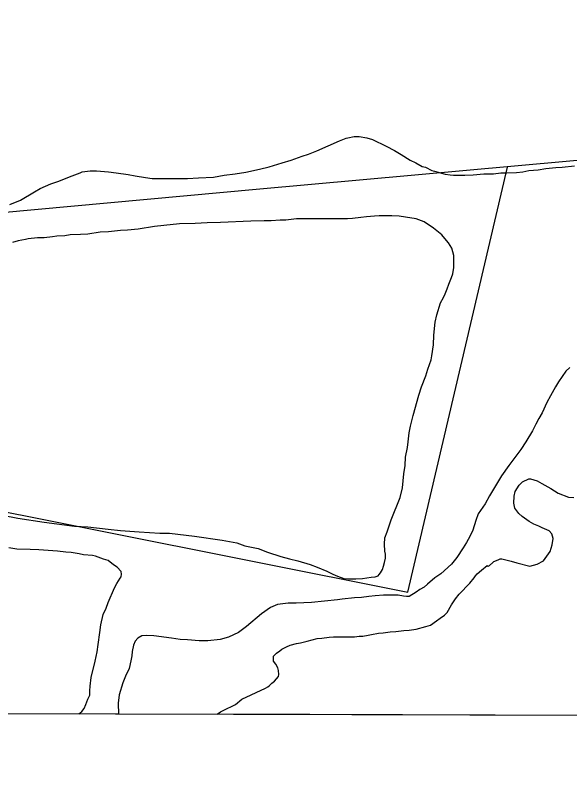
# Model space of a CAD drawing. Extents: x 3161564 to 3199464, y 849354 to 874788.
# Drawn here: x 3167431 to 3168243, y 854733 to 855837 of the extents above; entities that cross this region are included whole.
import ezdxf

# ---------------------------------------------------------------- set-up
doc = ezdxf.new("R2010")
doc.units = 0
for name, color, linetype in [('V-GRID-FRAM', 7, 'Continuous'), ('V-SITE-VEGE', 7, 'Continuous'), ('V-TOPO-SHOR', 7, 'Continuous')]:
    doc.layers.add(name, color=color, linetype=linetype)

msp = doc.modelspace()

# ---------------------------------------------------------------- linework, layer by layer
at = {"layer": 'V-GRID-FRAM'}
msp.add_lwpolyline([(3165819.2, 873007.6), (3197186.7, 872920.9), (3197144.3, 854733.3), (3165761, 854820), (3165819.2, 873007.6)], dxfattribs=at)
at = {"layer": 'V-SITE-VEGE'}
for p, q in [((3167905.6, 855653.3), (3167915.5, 855657.4)), ((3167915.5, 855657.4), (3167917.8, 855658)), ((3167917.8, 855658), (3167927.1, 855659.7)), ((3167927.1, 855659.7), (3167934.1, 855659.7)), ((3167934.1, 855659.7), (3167945.7, 855657.9)), ((3167945.7, 855657.9), (3167953.9, 855655.6)), ((3167953.9, 855655.6), (3167973.7, 855645.7)), ((3167872.4, 855638.8), (3167905.6, 855653.3)), ((3167973.7, 855645.7), (3167985.9, 855639.3)), ((3167850.9, 855631.3), (3167860.2, 855634.2)), ((3167860.2, 855634.2), (3167872.4, 855638.8)), ((3167985.9, 855639.3), (3167995.7, 855633.5)), ((3167995.7, 855633.5), (3168009.1, 855625.3)), ((3167821.8, 855621.4), (3167834.6, 855625.5)), ((3167834.6, 855625.5), (3167850.9, 855631.3)), ((3168009.1, 855625.3), (3168017.3, 855621.2)), ((3167768.3, 855607.5), (3167788.6, 855612.2)), ((3167788.6, 855612.2), (3167802.6, 855615.6)), ((3167802.6, 855615.6), (3167821.8, 855621.4)), ((3168017.3, 855621.2), (3168026.6, 855616)), ((3168026.6, 855616), (3168031.2, 855614.8)), ((3168031.2, 855614.8), (3168040.5, 855610.2)), ((3168182.5, 855610), (3168196.4, 855611.2)), ((3168196.4, 855611.2), (3168207.5, 855612.9)), ((3168207.5, 855612.9), (3168222, 855614.6)), ((3168222, 855614.6), (3168231.3, 855615.2)), ((3168231.3, 855615.2), (3168249.4, 855616.9)), ((3167494.8, 855594.4), (3167510.5, 855600.8)), ((3167510.5, 855600.8), (3167518.1, 855603.7)), ((3167518.1, 855603.7), (3167526.3, 855606.6)), ((3167526.3, 855606.6), (3167529.2, 855608.3)), ((3167529.2, 855608.3), (3167540.8, 855609.5)), ((3167540.8, 855609.5), (3167550.1, 855609.5)), ((3167550.1, 855609.5), (3167567.6, 855608.3)), ((3167567.6, 855608.3), (3167578.6, 855606.6)), ((3167578.6, 855606.6), (3167596.1, 855604.2)), ((3167596.1, 855604.2), (3167606.5, 855602.4)), ((3167606.5, 855602.4), (3167621.7, 855600.1)), ((3167621.7, 855600.1), (3167631.5, 855598.4)), ((3167699, 855599.4), (3167721.1, 855600.6)), ((3167721.1, 855600.6), (3167736.8, 855603.5)), ((3167736.8, 855603.5), (3167753.1, 855605.2)), ((3167753.1, 855605.2), (3167768.3, 855607.5)), ((3168040.5, 855610.2), (3168044.6, 855609)), ((3168044.6, 855609), (3168060.3, 855604.9)), ((3168060.3, 855604.9), (3168067.3, 855603.7)), ((3168067.3, 855603.7), (3168072.5, 855603.1)), ((3168072.5, 855603.1), (3168088.8, 855603.1)), ((3168088.8, 855603.1), (3168101, 855603.7)), ((3168101, 855603.7), (3168116.7, 855605.4)), ((3168116.7, 855605.4), (3168130.7, 855605.4)), ((3168130.7, 855605.4), (3168141.7, 855606.6)), ((3168141.7, 855606.6), (3168150.5, 855606.5)), ((3168150.5, 855606.5), (3168164.4, 855607.1)), ((3168164.4, 855607.1), (3168173.7, 855608.3)), ((3168173.7, 855608.3), (3168182.5, 855610)), ((3167467.5, 855584), (3167483.2, 855590.4)), ((3167483.2, 855590.4), (3167494.8, 855594.4)), ((3167631.5, 855598.4), (3167683.3, 855598.3)), ((3167683.3, 855598.3), (3167699, 855599.4)), ((3167439, 855566.6), (3167459.3, 855578.7)), ((3167459.3, 855578.7), (3167467.5, 855584)), ((3167423.2, 855560.2), (3167439, 855566.6)), ((3167731.5, 855534.3), (3167711.8, 855533.7)), ((3167775.7, 855536), (3167731.5, 855534.3)), ((3167795.5, 855536.5), (3167775.7, 855536)), ((3167805.4, 855536.5), (3167795.5, 855536.5)), ((3167818.8, 855537.7), (3167805.4, 855536.5)), ((3167826.9, 855537.7), (3167818.8, 855537.7)), ((3167842.7, 855539.4), (3167826.9, 855537.7)), ((3167917.1, 855539.3), (3167842.7, 855539.4)), ((3167924.7, 855539.9), (3167917.1, 855539.3)), ((3167936.9, 855541.6), (3167924.7, 855539.9)), ((3167945, 855542.2), (3167936.9, 855541.6)), ((3167956.7, 855543.3), (3167945, 855542.2)), ((3167963.7, 855543.9), (3167956.7, 855543.3)), ((3167982.3, 855543.9), (3167963.7, 855543.9)), ((3167992.7, 855543.3), (3167982.3, 855543.9)), ((3168002.1, 855542.1), (3167992.7, 855543.3)), ((3168017.8, 855539.2), (3168002.1, 855542.1)), ((3168029.4, 855535.1), (3168017.8, 855539.2)), ((3168043.3, 855525.8), (3168029.4, 855535.1)), ((3167595.4, 855522.8), (3167584.9, 855522.2)), ((3167611.1, 855524.5), (3167595.4, 855522.8)), ((3167635, 855528), (3167611.1, 855524.5)), ((3167648.3, 855529.7), (3167635, 855528)), ((3167671.6, 855532), (3167648.3, 855529.7)), ((3167694.3, 855532.6), (3167671.6, 855532)), ((3167711.8, 855533.7), (3167694.3, 855532.6)), ((3168050.3, 855520), (3168043.3, 855525.8)), ((3167463.9, 855511.8), (3167449.9, 855510.1)), ((3167473.2, 855511.8), (3167463.9, 855511.8)), ((3167485.4, 855513), (3167473.2, 855511.8)), ((3167491.8, 855514.1), (3167485.4, 855513)), ((3167503.5, 855514.7), (3167491.8, 855514.1)), ((3167511.6, 855515.9), (3167503.5, 855514.7)), ((3167526.7, 855516.4), (3167511.6, 855515.9)), ((3167537.2, 855517), (3167526.7, 855516.4)), ((3167555.3, 855519.9), (3167537.2, 855517)), ((3167567.5, 855520.5), (3167555.3, 855519.9)), ((3167584.9, 855522.2), (3167567.5, 855520.5)), ((3168055.5, 855515.9), (3168050.3, 855520)), ((3168057.3, 855513.6), (3168055.5, 855515.9)), ((3168064.8, 855504.2), (3168057.3, 855513.6)), ((3167435.4, 855507.2), (3167427.3, 855504.9)), ((3167445.9, 855509), (3167435.4, 855507.2)), ((3167449.9, 855510.1), (3167445.9, 855509)), ((3168070.1, 855496.7), (3168064.8, 855504.2)), ((3168073, 855485.6), (3168070.1, 855496.7)), ((3168072.9, 855468.2), (3168073, 855485.6)), ((3168071.2, 855458.9), (3168072.9, 855468.2)), ((3168069.4, 855453.6), (3168071.2, 855458.9)), ((3168065.4, 855443.7), (3168069.4, 855453.6)), ((3168060.1, 855429.8), (3168063, 855436.8)), ((3168063, 855436.8), (3168065.4, 855443.7)), ((3168053.1, 855416.4), (3168057.8, 855424.6)), ((3168057.8, 855424.6), (3168060.1, 855429.8)), ((3168047.9, 855399), (3168053.1, 855416.4)), ((3168045.5, 855388.5), (3168047.9, 855399)), ((3168043.8, 855369.3), (3168045.5, 855388.5)), ((3168043.2, 855355.3), (3168043.8, 855369.3)), ((3168040.8, 855339.1), (3168043.2, 855355.3)), ((3168039.6, 855333.2), (3168040.8, 855339.1)), ((3168035, 855319.3), (3168039.6, 855333.2)), ((3168032.1, 855310), (3168035, 855319.3)), ((3168236.8, 855316.8), (3168225.8, 855301.1)), ((3168242.7, 855322), (3168236.8, 855316.8)), ((3168025.6, 855293.7), (3168032.1, 855310)), ((3168021.6, 855281.5), (3168025.6, 855293.7)), ((3168221.7, 855293.5), (3168214.1, 855280.7)), ((3168225.8, 855301.1), (3168221.7, 855293.5)), ((3168013.4, 855251.8), (3168021.6, 855281.5)), ((3168214.1, 855280.7), (3168208.9, 855270.8)), ((3168208.9, 855270.8), (3168201.9, 855255.7)), ((3168009.3, 855236.1), (3168013.4, 855251.8)), ((3168197.2, 855247.6), (3168192.6, 855238.9)), ((3168201.9, 855255.7), (3168197.2, 855247.6)), ((3168007.5, 855226.2), (3168009.3, 855236.1)), ((3168192.6, 855238.9), (3168187.9, 855229.5)), ((3168005.8, 855213.4), (3168007.5, 855226.2)), ((3168187.9, 855229.5), (3168178, 855213.3)), ((3168002.3, 855190.8), (3168005.2, 855204.7)), ((3168005.2, 855204.7), (3168005.8, 855213.4)), ((3168178, 855213.3), (3168171, 855202.2)), ((3168171, 855202.2), (3168160.5, 855188.3)), ((3168001.7, 855178.5), (3168002.3, 855190.8)), ((3168160.5, 855188.3), (3168153.5, 855178.4)), ((3167999.9, 855166.3), (3168001.7, 855178.5)), ((3168153.5, 855178.4), (3168142.4, 855163.3)), ((3167997.6, 855146), (3167999.9, 855166.3)), ((3168142.4, 855163.3), (3168125, 855134.2)), ((3168173.3, 855154.5), (3168182.6, 855159.2)), ((3168182.6, 855159.2), (3168184.9, 855159.2)), ((3168184.9, 855159.2), (3168194.8, 855156.2)), ((3168162.8, 855140.6), (3168168.6, 855149.9)), ((3168168.6, 855149.9), (3168173.3, 855154.5)), ((3168194.8, 855156.2), (3168201.8, 855152.2)), ((3168201.8, 855152.2), (3168214.6, 855145.2)), ((3167994.1, 855132), (3167997.6, 855146)), ((3168161, 855133.6), (3168162.8, 855140.6)), ((3168214.6, 855145.2), (3168225.6, 855138.2)), ((3168225.6, 855138.2), (3168240.7, 855132.3)), ((3167981.2, 855098.9), (3167994.1, 855132)), ((3168125, 855134.2), (3168118.6, 855122.6)), ((3168160.4, 855123.7), (3168161, 855133.6)), ((3168240.7, 855132.3), (3168248.3, 855131.8)), ((3168118.6, 855122.6), (3168108.6, 855108)), ((3168162.2, 855116.1), (3168160.4, 855123.7)), ((3168168, 855108.6), (3168162.2, 855116.1)), ((3167412.3, 855105.8), (3167435, 855101.7)), ((3168108.6, 855108), (3168105.1, 855098.2)), ((3168172.6, 855103.9), (3168168, 855108.6)), ((3168183.1, 855096.9), (3168172.6, 855103.9)), ((3167435, 855101.7), (3167473.4, 855095.9)), ((3167473.4, 855095.9), (3167517.6, 855090)), ((3167975.4, 855081.4), (3167981.2, 855098.9)), ((3168105.1, 855098.2), (3168100.5, 855084.2)), ((3168190.1, 855092.8), (3168183.1, 855096.9)), ((3168197.1, 855089.9), (3168190.1, 855092.8)), ((3167517.6, 855090), (3167537.4, 855088.8)), ((3167537.4, 855088.8), (3167567, 855085.3)), ((3167567, 855085.3), (3167585.1, 855083.6)), ((3167585.1, 855083.6), (3167612.4, 855081.8)), ((3167612.4, 855081.8), (3167642.6, 855079.4)), ((3167971.9, 855072.7), (3167975.4, 855081.4)), ((3168100.5, 855084.2), (3168096.4, 855074.9)), ((3168202.3, 855087.6), (3168197.1, 855089.9)), ((3168212.2, 855082.9), (3168202.3, 855087.6)), ((3168216.2, 855078.8), (3168212.2, 855082.9)), ((3167642.6, 855079.4), (3167656.6, 855079.4)), ((3167656.6, 855079.4), (3167693.3, 855075.3)), ((3167693.3, 855075.3), (3167734, 855069.4)), ((3167971.3, 855063.4), (3167971.9, 855072.7)), ((3168096.4, 855074.9), (3168091.2, 855066.2)), ((3168218, 855071.9), (3168216.2, 855078.8)), ((3168216.8, 855062.6), (3168218, 855071.9)), ((3167734, 855069.4), (3167755.5, 855065.4)), ((3167755.5, 855065.4), (3167767.1, 855061.3)), ((3167767.1, 855061.3), (3167786.3, 855057.2)), ((3167971.9, 855053.5), (3167971.3, 855063.4)), ((3168091.2, 855066.2), (3168086.5, 855058)), ((3168213.9, 855052.7), (3168216.8, 855062.6)), ((3167433.2, 855056.4), (3167421.6, 855058.1)), ((3167453, 855055.8), (3167433.2, 855056.4)), ((3167465.8, 855055.2), (3167453, 855055.8)), ((3167493.1, 855053.4), (3167465.8, 855055.2)), ((3167505.3, 855051.6), (3167493.1, 855053.4)), ((3167512.9, 855051.1), (3167505.3, 855051.6)), ((3167524.5, 855049.3), (3167512.9, 855051.1)), ((3167530.9, 855048.1), (3167524.5, 855049.3)), ((3167544.3, 855047), (3167530.9, 855048.1)), ((3167786.3, 855057.2), (3167800.3, 855051.9)), ((3167800.3, 855051.9), (3167819.5, 855045.5)), ((3167973, 855048.8), (3167971.9, 855053.5)), ((3167973, 855043), (3167973, 855048.8)), ((3168086.5, 855058), (3168077.2, 855044.1)), ((3168204, 855039.3), (3168213.9, 855052.7)), ((3167548.4, 855045.8), (3167544.3, 855047)), ((3167560, 855041.7), (3167548.4, 855045.8)), ((3167567, 855039.4), (3167560, 855041.7)), ((3167575.1, 855033.5), (3167567, 855039.4)), ((3167819.5, 855045.5), (3167832.3, 855042)), ((3167832.3, 855042), (3167844.5, 855039.1)), ((3167844.5, 855039.1), (3167862.5, 855033.8)), ((3167971.3, 855036.6), (3167973, 855043)), ((3168077.2, 855044.1), (3168069.6, 855034.2)), ((3168130.1, 855036.5), (3168131.3, 855038.2)), ((3168131.3, 855038.2), (3168135.3, 855039.4)), ((3168135.3, 855039.4), (3168138.8, 855041.1)), ((3168138.8, 855041.1), (3168140.6, 855042.3)), ((3168140.6, 855042.3), (3168142.9, 855042.3)), ((3168142.9, 855042.3), (3168147, 855041.1)), ((3168147, 855041.1), (3168156.9, 855038.8)), ((3168156.9, 855038.8), (3168165, 855036.4)), ((3168194.7, 855034.1), (3168204, 855039.3)), ((3167580.4, 855030), (3167575.1, 855033.5)), ((3167586.2, 855023.6), (3167580.4, 855030)), ((3167862.5, 855033.8), (3167873, 855029.7)), ((3167873, 855029.7), (3167886.9, 855023.9)), ((3167965.5, 855021.5), (3167968.4, 855026.7)), ((3167968.4, 855026.7), (3167970.1, 855031.4)), ((3167970.1, 855031.4), (3167971.3, 855036.6)), ((3168069.6, 855034.2), (3168053.9, 855020.3)), ((3168113.2, 855025.4), (3168121.4, 855032.4)), ((3168121.4, 855032.4), (3168123.1, 855031.2)), ((3168123.1, 855031.2), (3168124.9, 855032.4)), ((3168124.9, 855032.4), (3168130.1, 855036.5)), ((3168165, 855036.4), (3168184.2, 855031.2)), ((3168184.2, 855031.2), (3168194.7, 855034.1)), ((3167584.4, 855013.8), (3167586.2, 855015.5)), ((3167586.7, 855019.6), (3167586.2, 855023.6)), ((3167586.2, 855015.5), (3167586.7, 855019.6)), ((3167886.9, 855023.9), (3167895.6, 855019.8)), ((3167895.6, 855019.8), (3167902.6, 855016.9)), ((3167902.6, 855016.9), (3167911.9, 855013.4)), ((3167939.3, 855013.4), (3167952.1, 855015.1)), ((3167952.1, 855015.1), (3167957.9, 855015.7)), ((3167957.9, 855015.7), (3167962, 855017.4)), ((3167962, 855017.4), (3167963.7, 855019.2)), ((3167963.7, 855019.2), (3167965.5, 855021.5)), ((3168053.9, 855020.3), (3168045.1, 855014.4)), ((3168102.7, 855014.4), (3168104.5, 855017.3)), ((3168104.5, 855017.3), (3168106.8, 855020.2)), ((3168106.8, 855020.2), (3168113.2, 855025.4)), ((3167576.2, 854999.8), (3167579.7, 855006.2)), ((3167579.7, 855006.2), (3167584.4, 855013.8)), ((3167911.9, 855013.4), (3167918.3, 855012.8)), ((3167918.3, 855012.8), (3167929.4, 855012.8)), ((3167929.4, 855012.8), (3167939.3, 855013.4)), ((3168034.1, 855005.2), (3168029.4, 855000.5)), ((3168045.1, 855014.4), (3168034.1, 855005.2)), ((3168080.6, 854990.6), (3168096.3, 855006.3)), ((3168096.3, 855006.3), (3168102.7, 855014.4)), ((3167566.9, 854978.3), (3167576.2, 854999.8)), ((3168017.8, 854993.5), (3168007.3, 854987.1)), ((3168023, 854997), (3168017.8, 854993.5)), ((3168029.4, 855000.5), (3168023, 854997)), ((3167902.6, 854982), (3167864.8, 854978)), ((3167909.6, 854983.2), (3167902.6, 854982)), ((3167927.6, 854984.9), (3167909.6, 854983.2)), ((3167937.5, 854985.5), (3167927.6, 854984.9)), ((3167948.5, 854987.2), (3167937.5, 854985.5)), ((3167957.9, 854987.8), (3167948.5, 854987.2)), ((3167970.1, 854988.9), (3167957.9, 854987.8)), ((3167991.6, 854988.9), (3167970.1, 854988.9)), ((3167999.2, 854987.7), (3167991.6, 854988.9)), ((3168003.8, 854987.1), (3167999.2, 854987.7)), ((3168007.3, 854987.1), (3168003.8, 854987.1)), ((3168069.5, 854974.9), (3168075.4, 854983.6)), ((3168075.4, 854983.6), (3168080.6, 854990.6)), ((3167564, 854970.1), (3167566.9, 854978.3)), ((3167804.8, 854971.1), (3167791.5, 854961.8)), ((3167814.7, 854975.1), (3167804.8, 854971.1)), ((3167830.4, 854977.4), (3167814.7, 854975.1)), ((3167842.1, 854977.4), (3167830.4, 854977.4)), ((3167864.8, 854978), (3167842.1, 854977.4)), ((3168063.1, 854963.8), (3168069.5, 854974.9)), ((3167556.4, 854945.7), (3167559.9, 854960.8)), ((3167559.9, 854960.8), (3167564, 854970.1)), ((3167791.5, 854961.8), (3167769.3, 854943.2)), ((3168052.6, 854955.1), (3168059, 854959.7)), ((3168059, 854959.7), (3168063.1, 854963.8)), ((3168038.7, 854945.2), (3168047.4, 854951.6)), ((3168047.4, 854951.6), (3168052.6, 854955.1)), ((3167554.7, 854934.1), (3167556.4, 854945.7)), ((3167769.3, 854943.2), (3167757.7, 854934.5)), ((3167999.7, 854937.1), (3168007.3, 854937.7)), ((3168007.3, 854937.7), (3168017.7, 854939.4)), ((3168017.7, 854939.4), (3168031.7, 854942.9)), ((3168031.7, 854942.9), (3168038.7, 854945.2)), ((3167552.3, 854916.6), (3167554.7, 854934.1)), ((3167616.3, 854929.4), (3167610.5, 854925.9)), ((3167622.7, 854929.9), (3167616.3, 854929.4)), ((3167633.8, 854929.4), (3167622.7, 854929.9)), ((3167659.9, 854925.8), (3167633.8, 854929.4)), ((3167743.1, 854927.5), (3167730.9, 854924)), ((3167757.7, 854934.5), (3167743.1, 854927.5)), ((3167879.8, 854926.2), (3167890.3, 854927.3)), ((3167890.3, 854927.3), (3167896.7, 854927.9)), ((3167896.7, 854927.9), (3167927.5, 854927.9)), ((3167927.5, 854927.9), (3167934.5, 854929)), ((3167934.5, 854929), (3167939.8, 854929)), ((3167939.8, 854929), (3167947.3, 854930.2)), ((3167947.3, 854930.2), (3167952.6, 854931.4)), ((3167952.6, 854931.4), (3167962.5, 854933.1)), ((3167962.5, 854933.1), (3167969.4, 854933.7)), ((3167969.4, 854933.7), (3167979.9, 854935.4)), ((3167979.9, 854935.4), (3167988.1, 854936)), ((3167988.1, 854936), (3167999.7, 854937.1)), ((3167551.1, 854906.2), (3167552.3, 854916.6)), ((3167604.1, 854916), (3167602.3, 854906.7)), ((3167606.4, 854921.8), (3167604.1, 854916)), ((3167610.5, 854925.9), (3167606.4, 854921.8)), ((3167672.2, 854924.1), (3167659.9, 854925.8)), ((3167683.2, 854923.5), (3167672.2, 854924.1)), ((3167700.1, 854922.3), (3167683.2, 854923.5)), ((3167712.9, 854922.3), (3167700.1, 854922.3)), ((3167730.9, 854924), (3167712.9, 854922.3)), ((3167828.1, 854913.4), (3167833.3, 854915.8)), ((3167833.3, 854915.8), (3167842.6, 854918.1)), ((3167842.6, 854918.1), (3167848.4, 854919.2)), ((3167848.4, 854919.2), (3167858.3, 854921.6)), ((3167858.3, 854921.6), (3167872.9, 854925.6)), ((3167872.9, 854925.6), (3167879.8, 854926.2)), ((3167548.2, 854892.2), (3167551.1, 854906.2)), ((3167602.3, 854906.7), (3167601.7, 854900.3)), ((3167813.5, 854904.2), (3167818.2, 854907.6)), ((3167818.2, 854907.6), (3167821.1, 854910)), ((3167821.1, 854910), (3167828.1, 854913.4)), ((3167601.7, 854900.3), (3167600, 854892.7)), ((3167808.8, 854899.5), (3167813.5, 854904.2)), ((3167808.8, 854892.5), (3167808.8, 854899.5)), ((3167542.4, 854868.4), (3167548.2, 854892.2)), ((3167600, 854892.7), (3167597.7, 854881.7)), ((3167812.3, 854887.9), (3167808.8, 854892.5)), ((3167815.2, 854882.6), (3167812.3, 854887.9)), ((3167816.4, 854878.6), (3167815.2, 854882.6)), ((3167597.7, 854881.7), (3167592.4, 854870.6)), ((3167817, 854872.7), (3167816.4, 854878.6)), ((3167816.4, 854869.8), (3167817, 854872.7)), ((3167540.6, 854855.6), (3167542.4, 854868.4)), ((3167588.3, 854860.8), (3167583.1, 854843.3)), ((3167592.4, 854870.6), (3167588.3, 854860.8)), ((3167806.5, 854860), (3167810.5, 854862.9)), ((3167810.5, 854862.9), (3167816.4, 854869.8)), ((3167540, 854849.2), (3167540.6, 854855.6)), ((3167762.8, 854836.7), (3167797.2, 854853)), ((3167797.2, 854853), (3167800.7, 854854.7)), ((3167800.7, 854854.7), (3167802.4, 854856.5)), ((3167802.4, 854856.5), (3167804.1, 854857.6)), ((3167804.1, 854857.6), (3167806.5, 854860)), ((3167537.1, 854837), (3167540, 854842.8)), ((3167540, 854842.8), (3167540, 854849.2)), ((3167583.1, 854843.3), (3167581.9, 854831.1)), ((3167531.9, 854823), (3167534.2, 854828.8)), ((3167534.2, 854828.8), (3167537.1, 854837)), ((3167581.9, 854831.1), (3167582.4, 854815)), ((3167749.4, 854826.8), (3167753.5, 854829.2)), ((3167753.5, 854829.2), (3167762.8, 854836.7)), ((3167524.1, 854815.2), (3167526, 854816.6)), ((3167526, 854816.6), (3167528.4, 854818.9)), ((3167528.4, 854818.9), (3167531.9, 854823)), ((3167726.7, 854814.6), (3167731.4, 854818.1)), ((3167731.4, 854818.1), (3167739, 854822.2)), ((3167739, 854822.2), (3167749.4, 854826.8)), ((3167582.4, 854815), (3167524.1, 854815.2)), ((3168275.3, 854813.1), (3167726.7, 854814.6))]:
    msp.add_line(p, q, dxfattribs=at)
at = {"layer": 'V-TOPO-SHOR'}
for points in [[(3166858.1, 855498), (3167788.9, 855583.3), (3169284.6, 855718.3), (3169334.3, 855714.7), (3169412.5, 855650.8)], [(3167096.1, 855174.7), (3168005.6, 854993.5), (3168151.3, 855615.2)]]:
    msp.add_lwpolyline(points, dxfattribs=at)

doc.saveas('drawing.dxf')
